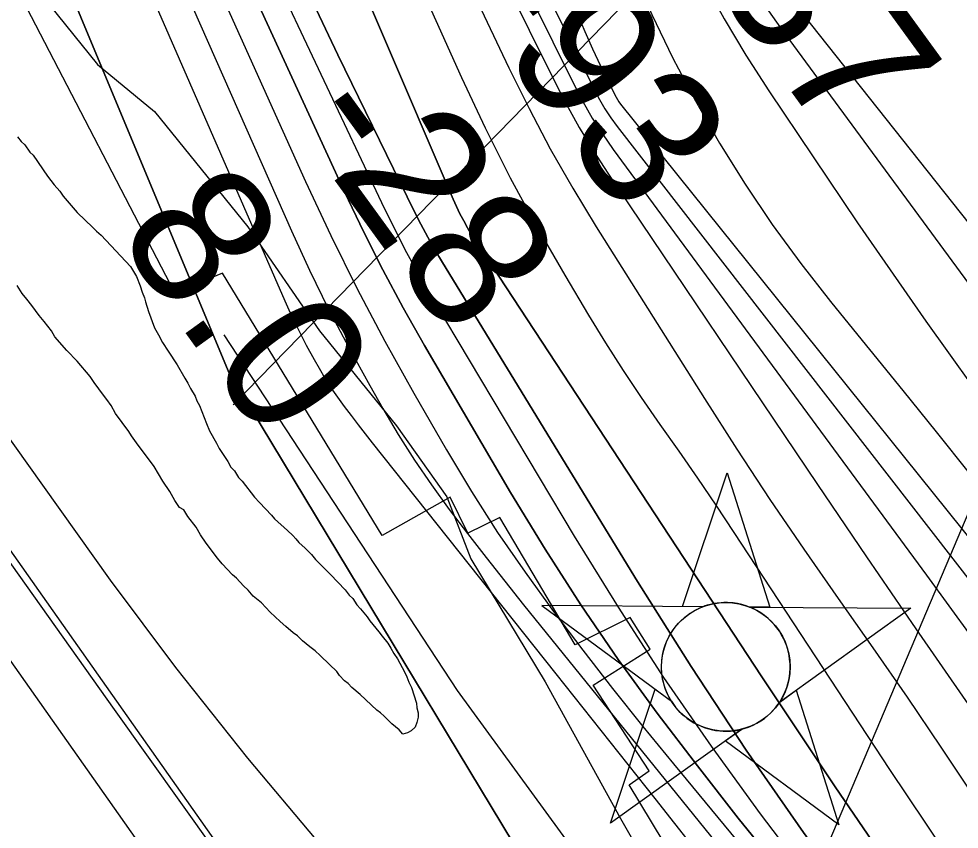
# Model space of a CAD drawing. Extents: x 3651524 to 3689615, y 505651 to 531377.
# Drawn here: x 3658659.9 to 3659106.3, y 516617.6 to 517002.1 of the extents above; entities that cross this region are included whole.
import ezdxf

# ---------------------------------------------------------------- set-up
doc = ezdxf.new("R2010")
doc.units = 0
for name, color, linetype in [('V-CHAN-NAID', 7, 'Continuous'), ('V-FLOD-BASE', 7, 'Continuous'), ('V-LEVE-TOET', 7, 'Continuous'), ('V-RIVR-EDGE', 7, 'Continuous'), ('V-RIVR-RANG', 7, 'Continuous'), ('V-RRAP-FSHR', 7, 'Continuous'), ('V-RRAP-RVMT', 7, 'Continuous'), ('V-SITE-VEGE', 7, 'Continuous'), ('V-SURV-LINE', 7, 'Continuous'), ('V-TOPO-DPTH', 7, 'Continuous'), ('V-TOPO-MAJR', 7, 'Continuous'), ('V-TOPO-MINR', 7, 'Continuous'), ('V-TOPO-WATR', 7, 'Continuous'), ('V-UTIL-LINE', 7, 'Continuous')]:
    doc.layers.add(name, color=color, linetype=linetype)

msp = doc.modelspace()

# ---------------------------------------------------------------- linework, layer by layer
at = {"layer": 'V-CHAN-NAID'}
for points in [[(3658984.653, 516723.146), (3658975.066, 516723.214), (3658996.192, 516786.698), (3659016.416, 516722.921), (3659006.829, 516722.989), (3659005.252, 516723.567), (3659003.157, 516724.187), (3659001.117, 516724.638), (3658999.081, 516724.946), (3658997.914, 516725.06), (3658996.38, 516725.141), (3658994.658, 516725.139), (3658993.288, 516725.069), (3658991.382, 516724.868), (3658990.016, 516724.649), (3658988.232, 516724.265), (3658986.702, 516723.845), (3658985.67, 516723.514)], [(3658984.653, 516723.146), (3658908.162, 516723.688), (3658969.727, 516678.289), (3658968.614, 516680.198), (3658967.804, 516681.826), (3658966.979, 516683.794), (3658966.283, 516685.848), (3658965.918, 516687.171), (3658965.557, 516688.797), (3658965.313, 516690.242), (3658965.125, 516691.84), (3658965.016, 516693.576), (3658965.004, 516695.157), (3658965.111, 516697.231), (3658965.294, 516698.849), (3658965.686, 516701.052), (3658966.167, 516702.975), (3658966.77, 516704.862), (3658967.425, 516706.541), (3658968.152, 516708.129), (3658968.966, 516709.664), (3658970.027, 516711.401), (3658971.058, 516712.871), (3658972.058, 516714.14), (3658973.06, 516715.286), (3658974.369, 516716.623), (3658975.42, 516717.588), (3658977.137, 516718.985), (3658978.349, 516719.855), (3658980.036, 516720.925), (3658981.767, 516721.87), (3658983.213, 516722.554)], [(3659006.829, 516722.989), (3659083.321, 516722.446), (3659021.118, 516677.924), (3659022.029, 516679.413), (3659023.007, 516681.26), (3659023.722, 516682.845), (3659024.461, 516684.8), (3659025.006, 516686.585), (3659025.404, 516688.224), (3659025.765, 516690.234), (3659025.951, 516691.807), (3659026.075, 516694.013), (3659026.045, 516696.075), (3659025.857, 516698.295), (3659025.591, 516700.053), (3659025.1, 516702.285), (3659024.46, 516704.425), (3659023.71, 516706.407), (3659023.062, 516707.85), (3659022.055, 516709.766), (3659020.993, 516711.488), (3659019.779, 516713.19), (3659018.518, 516714.729), (3659017.246, 516716.095), (3659015.614, 516717.627), (3659013.871, 516719.039), (3659012.188, 516720.216), (3659010.301, 516721.348), (3659008.829, 516722.109)], [(3659003.087, 516665.018), (3658940.884, 516620.496), (3658962.01, 516683.979), (3658969.727, 516678.289), (3658970.362, 516677.325), (3658971.745, 516675.466), (3658972.958, 516674.05), (3658974.424, 516672.547), (3658975.813, 516671.296), (3658977.267, 516670.14), (3658978.67, 516669.153), (3658980.348, 516668.117), (3658982.062, 516667.206), (3658983.853, 516666.395), (3658985.299, 516665.839), (3658986.927, 516665.31), (3658989.153, 516664.746), (3658990.685, 516664.459), (3658992.71, 516664.202), (3658994.247, 516664.098), (3658996.108, 516664.076), (3658997.797, 516664.154), (3658999.507, 516664.33), (3659001.409, 516664.641)], [(3659021.118, 516677.924), (3659028.914, 516683.505), (3659049.138, 516619.728), (3658995.29, 516659.438), (3659003.087, 516665.018), (3659004.753, 516665.494), (3659006.365, 516666.054), (3659008.523, 516666.968), (3659010.258, 516667.852), (3659012.124, 516668.966), (3659013.863, 516670.178), (3659015.415, 516671.423), (3659016.702, 516672.591), (3659018.086, 516674.011), (3659019.29, 516675.413), (3659020.409, 516676.885)]]:
    msp.add_lwpolyline(points, close=True, dxfattribs=at)
msp.add_circle((3658995.539, 516694.612), 30.541, dxfattribs=at)
at = {"layer": 'V-FLOD-BASE'}
msp.add_lwpolyline([(3658788.566, 516563.654), (3658752.96, 516607.661), (3658705.319, 516674.328), (3658653.183, 516747.935), (3658610.519, 516807.882), (3658560.221, 516880.029), (3658511.046, 516950.496)], dxfattribs=at)
at = {"layer": 'V-LEVE-TOET'}
for points in [[(3658663.942, 516791.303), (3658611.451, 516864.675), (3658523.631, 516998.69)], [(3658934.669, 516412.044), (3658928.641, 516423.024), (3658916.738, 516441.92), (3658888.619, 516485.008), (3658852.874, 516540.528), (3658828.072, 516576.472), (3658822.926, 516585.311), (3658819.835, 516592.213), (3658817.14, 516596.518), (3658811.678, 516602.545), (3658801.166, 516612.713), (3658768.689, 516651.228), (3658734.462, 516694.257), (3658703.48, 516735.782), (3658663.942, 516791.303)]]:
    msp.add_lwpolyline(points, dxfattribs=at)
at = {"layer": 'V-RIVR-EDGE'}
msp.add_lwpolyline([(3658522.932, 517335.013), (3658533.595, 517277.355), (3658544.884, 517229.902), (3658569.912, 517154.799), (3658593.277, 517135.531), (3658612.384, 517093.461), (3658648.274, 517041.143), (3658697.35, 516980.389), (3658724.31, 516958.11), (3658768.599, 516903.371), (3658802.695, 516854.06), (3658839.204, 516808.945), (3658863.134, 516775.268), (3658874.467, 516745.824), (3658909.742, 516687.505), (3658945.601, 516622.581), (3658996.409, 516533.607), (3659046.047, 516457.243), (3659086.698, 516388.105)], dxfattribs=at)
at = {"layer": 'V-RRAP-FSHR'}
msp.add_lwpolyline([(3658757.203, 516852.217), (3658867.955, 516683.355), (3659048.775, 516435.543)], dxfattribs=at)
at = {"layer": 'V-RRAP-RVMT'}
msp.add_lwpolyline([(3659155.699, 516293.328), (3659039.216, 516470.131), (3659043.698, 516473.638), (3659006.734, 516537.662), (3659009.676, 516539.361), (3658949.689, 516638.612), (3658959.113, 516645.315), (3658932.585, 516685.877), (3658959.676, 516703.026), (3658950.101, 516718.064), (3658923.973, 516705.137), (3658888.314, 516765.416), (3658873.069, 516757.98), (3658864.699, 516775.139), (3658832.481, 516756.999), (3658756.599, 516881.419), (3658734.052, 516872.127), (3658661.724, 517011.375), (3658677.331, 517019.498), (3658600.178, 517132.173), (3658587.834, 517126.983), (3658524.653, 517317.198)], dxfattribs=at)
at = {"layer": 'V-SITE-VEGE'}
for points in [[(3658659.342, 516946.15), (3658661.048, 516943.828), (3658662.774, 516942.259), (3658665.205, 516938.9), (3658666.678, 516937.342), (3658673.477, 516927.532), (3658675.189, 516925.459), (3658676.647, 516923.395), (3658679.34, 516920.282), (3658681.044, 516917.956), (3658687.649, 516910.177), (3658695.034, 516903.136), (3658696.753, 516901.316), (3658698.977, 516899.481), (3658712.967, 516884.659), (3658715.862, 516879.773), (3658717.507, 516875.423), (3658718.431, 516872.361), (3658719.623, 516869.799), (3658720.069, 516867.761), (3658721.453, 516863.167), (3658724.269, 516855.5), (3658726.197, 516852.155), (3658728.116, 516848.559), (3658730.78, 516844.432), (3658735.146, 516837.985), (3658738.757, 516831.559), (3658740.207, 516829.24), (3658741.399, 516826.676), (3658743.572, 516823.072), (3658744.516, 516820.77), (3658745.72, 516818.709), (3658749.011, 516810.016), (3658750.435, 516806.686), (3658753.806, 516800.771), (3658754.996, 516798.209), (3658756.7, 516795.882), (3658759.118, 516792.018), (3658760.56, 516789.448)], [(3658661.5, 516871.724), (3658659.082, 516875.589)], [(3658760.56, 516789.448), (3658762.278, 516787.627), (3658764.214, 516784.537), (3658765.932, 516782.716), (3658771.787, 516775.212), (3658774.241, 516772.611), (3658779.887, 516766.633), (3658781.351, 516764.818), (3658787.518, 516759.33), (3658789.98, 516756.983), (3658791.452, 516755.422), (3658792.918, 516753.61), (3658795.878, 516750.994), (3658798.823, 516747.873), (3658800.781, 516745.543), (3658803.486, 516742.933), (3658805.94, 516740.335), (3658807.912, 516738.508), (3658814.785, 516731.225), (3658816.735, 516728.638), (3658818.459, 516727.074), (3658820.394, 516723.981), (3658822.113, 516722.163), (3658825.289, 516718.278), (3658826.502, 516716.471), (3658830.905, 516711.286), (3658832.361, 516709.219), (3658835.05, 516705.854), (3658836.5, 516703.536), (3658837.944, 516700.968), (3658839.637, 516698.387), (3658843.002, 516692.219), (3658844.202, 516689.909), (3658845.14, 516687.353), (3658846.33, 516684.789), (3658848.647, 516677.385), (3658848.835, 516675.104), (3658849.527, 516672.808), (3658849.47, 516670.787), (3658848.89, 516668.274), (3658848.067, 516666.021), (3658846.246, 516664.303), (3658844.448, 516663.342), (3658842.152, 516662.65), (3658840.44, 516664.722), (3658836.983, 516667.604), (3658833.295, 516671.251), (3658831.568, 516672.818), (3658829.836, 516674.135), (3658821.953, 516681.442), (3658818.002, 516684.844), (3658816.284, 516686.665), (3658814.551, 516687.979), (3658812.098, 516690.58), (3658810.883, 516692.385), (3658807.441, 516695.772), (3658803.009, 516699.948), (3658800.545, 516702.295), (3658798.067, 516704.136), (3658794.608, 516707.022), (3658792.15, 516709.367), (3658790.164, 516710.69), (3658786.713, 516713.823), (3658783.999, 516716.178), (3658779.32, 516720.612), (3658775.148, 516725.034), (3658771.191, 516728.182), (3658768.744, 516731.035), (3658766.528, 516733.122), (3658763.343, 516736.755), (3658761.367, 516738.33), (3658756.458, 516743.529), (3658754.254, 516746.122), (3658748.899, 516753.36), (3658746.226, 516757.231), (3658744.055, 516760.833), (3658740.156, 516766.004), (3658738.222, 516769.097), (3658736.23, 516770.166), (3658734.049, 516773.516), (3658731.646, 516777.887), (3658728.247, 516782.79), (3658724.147, 516789.736), (3658715.866, 516800.853), (3658713.433, 516804.212), (3658712.227, 516806.27), (3658705.897, 516814.798), (3658703.73, 516818.654), (3658701.789, 516821.493), (3658700.076, 516823.565), (3658695.698, 516829.511), (3658693.754, 516832.347), (3658687.641, 516839.607), (3658682.732, 516844.807), (3658677.1, 516851.291), (3658675.41, 516854.123), (3658671.996, 516858.523), (3658669.549, 516861.375), (3658666.141, 516866.026), (3658663.702, 516869.131), (3658661.5, 516871.724)]]:
    msp.add_lwpolyline(points, dxfattribs=at)
at = {"layer": 'V-SURV-LINE'}
for points in [[(3658557.778, 516888.938), (3658874.379, 516439.919)], [(3658849.862, 516422.63), (3658533.261, 516871.649)]]:
    msp.add_lwpolyline(points, dxfattribs=at)
at = {"layer": 'V-TOPO-DPTH'}
for points in [[(3658951.96, 516516.27), (3658759.355, 516835.059), (3658407.919, 517678.212), (3658380.717, 517743.186), (3658354.493, 517808.561), (3658328.92, 517874.203), (3658298.034, 517955.276), (3658288.54, 517980.635), (3658279.241, 518006.063), (3658270.236, 518031.598), (3658261.427, 518057.202), (3658182.126, 518292.069), (3658133.864, 518435.177), (3658085.67, 518578.308), (3658037.579, 518721.473), (3657989.555, 518864.662), (3657890.615, 519160.019)], [(3658596.648, 517545.224), (3658866.145, 516916.609), (3658867.717, 516913.106), (3658869.366, 516909.642), (3658871.13, 516906.234), (3658872.971, 516902.865), (3658874.538, 516900.11), (3658876.867, 516896.247), (3658878.11, 516894.365), (3658880.692, 516890.663), (3658881.978, 516888.808), (3658884.491, 516885.058), (3659012.587, 516689.81), (3659047.459, 516637.613), (3659082.903, 516585.816), (3659119.207, 516534.617), (3659156.084, 516483.817), (3659193.993, 516433.801), (3659232.704, 516384.43)], [(3659232.704, 516384.43), (3659193.993, 516433.801), (3659156.084, 516483.817), (3659119.207, 516534.617), (3659082.903, 516585.816), (3659047.459, 516637.613), (3659012.587, 516689.81), (3658884.491, 516885.058), (3658881.978, 516888.808), (3658880.692, 516890.663), (3658878.11, 516894.365), (3658876.867, 516896.247), (3658874.538, 516900.11), (3658872.971, 516902.865), (3658871.13, 516906.234), (3658869.366, 516909.642), (3658867.717, 516913.106), (3658866.145, 516916.609), (3658596.648, 517545.224)], [(3658672.239, 517413.575), (3658870.075, 516974.325), (3658881.374, 516950.357), (3658893.217, 516926.673), (3658905.874, 516903.413), (3658919.073, 516880.437), (3658930.368, 516861.543), (3658938.485, 516848.329), (3658946.809, 516835.25), (3658955.445, 516822.374), (3658964.288, 516809.634), (3658973.215, 516796.947), (3658982.047, 516784.195), (3658990.737, 516771.345), (3658999.331, 516758.43), (3659073.258, 516645.978), (3659116.077, 516581.931), (3659159.548, 516518.336), (3659203.997, 516455.422), (3659249.099, 516392.961)], [(3658672.239, 517413.575), (3658870.075, 516974.325), (3658881.374, 516950.357), (3658893.217, 516926.673), (3658905.874, 516903.413), (3658919.073, 516880.437), (3658930.368, 516861.543), (3658938.485, 516848.329), (3658946.809, 516835.25), (3658955.445, 516822.374), (3658964.288, 516809.634), (3658973.215, 516796.947), (3658982.047, 516784.195), (3658990.737, 516771.345), (3658999.331, 516758.43), (3659073.258, 516645.978), (3659116.077, 516581.931), (3659159.548, 516518.336), (3659203.997, 516455.422), (3659249.099, 516392.961)], [(3658585.327, 517365.963), (3658629.697, 517262.16), (3658789.362, 516901.546), (3658797.989, 516882.84), (3658806.991, 516864.325), (3658816.555, 516846.093), (3658826.495, 516828.051), (3658832.697, 516817.19), (3658840.047, 516804.872), (3658847.701, 516792.754), (3658855.811, 516780.936), (3658864.227, 516769.32), (3658872.93, 516757.9), (3658881.711, 516746.541), (3658890.611, 516735.275), (3658899.589, 516724.07), (3659568.117, 515898.581)], [(3658585.327, 517365.963), (3658629.697, 517262.16), (3658789.362, 516901.546), (3658797.989, 516882.84), (3658806.991, 516864.325), (3658816.555, 516846.093), (3658826.495, 516828.051), (3658832.697, 516817.19), (3658840.047, 516804.872), (3658847.701, 516792.754), (3658855.811, 516780.936), (3658864.227, 516769.32), (3658872.93, 516757.9), (3658881.711, 516746.541), (3658890.611, 516735.275), (3658899.589, 516724.07), (3659568.117, 515898.581)], [(3659557.315, 515961.937), (3659041.277, 516574.153), (3659021.202, 516598.388), (3659001.408, 516622.848), (3658982.037, 516647.644), (3658962.948, 516672.664), (3658944.515, 516698.148), (3658926.675, 516724.025), (3658909.724, 516750.494), (3658893.365, 516777.356), (3658852.524, 516847.06), (3658842.421, 516864.907), (3658832.679, 516882.943), (3658823.479, 516901.261), (3658814.64, 516919.767), (3658731.92, 517099.817), (3658693.759, 517185.376), (3658656.879, 517271.466), (3658621.922, 517358.356)], [(3659557.315, 515961.937), (3659041.277, 516574.153), (3659021.202, 516598.388), (3659001.408, 516622.848), (3658982.037, 516647.644), (3658962.948, 516672.664), (3658944.515, 516698.148), (3658926.675, 516724.025), (3658909.724, 516750.494), (3658893.365, 516777.356), (3658852.524, 516847.06), (3658842.421, 516864.907), (3658832.679, 516882.943), (3658823.479, 516901.261), (3658814.64, 516919.767), (3658731.92, 517099.817), (3658693.759, 517185.376), (3658656.879, 517271.466), (3658621.922, 517358.356)], [(3658662.015, 517337.627), (3658683.702, 517284.524), (3658705.196, 517231.342), (3658726.561, 517178.108), (3658733.362, 517161.071), (3658751.725, 517116.535), (3658770.747, 517072.292), (3658790.758, 517028.487), (3658811.427, 516984.973), (3658847.65, 516910.878), (3658850.79, 516904.68), (3658854.045, 516898.544), (3658857.473, 516892.504), (3658861.016, 516886.527), (3658953.683, 516735.128), (3658979.101, 516694.841), (3659005.235, 516655.038), (3659032.442, 516615.96), (3659060.364, 516577.366), (3659089.266, 516539.492), (3659118.755, 516502.094), (3659149.128, 516465.408), (3659180.088, 516429.198), (3659588.863, 515962.484)], [(3659588.863, 515962.484), (3659180.088, 516429.198), (3659149.128, 516465.408), (3659118.755, 516502.094), (3659089.266, 516539.492), (3659060.364, 516577.366), (3659032.442, 516615.96), (3659005.235, 516655.038), (3658979.101, 516694.841), (3658953.683, 516735.128), (3658861.016, 516886.527), (3658857.473, 516892.504), (3658854.045, 516898.544), (3658850.79, 516904.68), (3658847.65, 516910.878), (3658811.427, 516984.973), (3658790.758, 517028.487), (3658770.747, 517072.292), (3658751.725, 517116.535), (3658733.362, 517161.071), (3658726.561, 517178.108), (3658705.196, 517231.342), (3658683.702, 517284.524), (3658662.015, 517337.627)]]:
    msp.add_lwpolyline(points, dxfattribs=at)
at = {"layer": 'V-TOPO-MAJR'}
for points in [[(3658719.515, 517345.033), (3658747.285, 517285.135), (3658892.582, 516978.856), (3658902.167, 516959.55), (3658912.203, 516940.492), (3658922.915, 516921.805), (3658934.077, 516903.365), (3658985.361, 516821.969), (3659000.785, 516797.933), (3659016.472, 516774.074), (3659032.553, 516750.478), (3659048.897, 516727.058), (3659065.314, 516703.686), (3659081.566, 516680.2), (3659097.57, 516656.544), (3659113.408, 516632.775), (3659157.833, 516565.336), (3659196.155, 516508.036), (3659235.003, 516451.101), (3659274.641, 516394.713)], [(3658825.019, 517331.551), (3658838.785, 517295.742), (3658853.038, 517260.124), (3658867.616, 517224.634), (3658951.134, 517025.169), (3658960.467, 517004.147), (3658970.383, 516983.418), (3658981.171, 516963.129), (3658992.541, 516943.135), (3659004.765, 516923.653), (3659017.541, 516904.557), (3659031.143, 516886.042), (3659045.297, 516867.914), (3659047.935, 516864.684), (3659063.789, 516845.204), (3659079.596, 516825.687), (3659095.334, 516806.114), (3659111.026, 516786.503), (3659260.181, 516599.425), (3659314.666, 516529.647), (3659368.191, 516459.155), (3659420.277, 516387.593)]]:
    msp.add_lwpolyline(points, dxfattribs=at)
at = {"layer": 'V-TOPO-MINR'}
for points in [[(3657890.615, 519160.019), (3657989.555, 518864.662), (3658037.579, 518721.473), (3658085.67, 518578.308), (3658133.864, 518435.177), (3658182.126, 518292.069), (3658261.427, 518057.202), (3658270.236, 518031.598), (3658279.241, 518006.063), (3658288.54, 517980.635), (3658298.034, 517955.276), (3658328.92, 517874.203), (3658354.493, 517808.561), (3658380.717, 517743.186), (3658407.919, 517678.212), (3658759.355, 516835.059), (3658951.96, 516516.27)], [(3658596.648, 517545.224), (3658866.145, 516916.609), (3658867.717, 516913.106), (3658869.366, 516909.642), (3658871.13, 516906.234), (3658872.971, 516902.865), (3658874.538, 516900.11), (3658876.867, 516896.247), (3658878.11, 516894.365), (3658880.692, 516890.663), (3658881.978, 516888.808), (3658884.491, 516885.058), (3659012.587, 516689.81), (3659047.459, 516637.613), (3659082.903, 516585.816), (3659119.207, 516534.617), (3659156.084, 516483.817), (3659193.993, 516433.801), (3659232.704, 516384.43)], [(3658672.239, 517413.575), (3658870.075, 516974.325), (3658881.374, 516950.357), (3658893.217, 516926.673), (3658905.874, 516903.413), (3658919.073, 516880.437), (3658930.368, 516861.543), (3658938.485, 516848.329), (3658946.809, 516835.25), (3658955.445, 516822.374), (3658964.288, 516809.634), (3658973.215, 516796.947), (3658982.047, 516784.195), (3658990.737, 516771.345), (3658999.331, 516758.43), (3659073.258, 516645.978), (3659116.077, 516581.931), (3659159.548, 516518.336), (3659203.997, 516455.422), (3659249.099, 516392.961)], [(3658599.791, 517370.966), (3658640.128, 517274.304), (3658681.997, 517178.26), (3658796.008, 516924.945), (3658807.993, 516899.358), (3658820.486, 516874.031), (3658833.739, 516849.093), (3658847.499, 516824.415), (3658863.032, 516797.523), (3658874.898, 516777.814), (3658887.227, 516758.412), (3658900.252, 516739.469), (3658913.74, 516720.833), (3658927.701, 516702.525), (3658941.829, 516684.349), (3658956.207, 516666.37), (3658970.75, 516648.522), (3659549.511, 515948.184)], [(3658725.707, 517368.117), (3658755.869, 517298.379), (3658787.71, 517229.391), (3658820.67, 517160.903), (3658913.864, 516973.104), (3658919.782, 516961.749), (3658925.992, 516950.563), (3658932.639, 516939.632), (3658939.578, 516928.87), (3659039.076, 516781.072), (3659062.326, 516746.802), (3659085.738, 516712.646), (3659109.396, 516678.658), (3659133.217, 516644.783), (3659156.991, 516610.877), (3659180.539, 516576.816), (3659203.748, 516542.524), (3659226.731, 516508.076), (3659244.941, 516480.487), (3659277.146, 516432.327), (3659309.733, 516384.43)], [(3658621.922, 517358.356), (3658656.879, 517271.466), (3658693.759, 517185.376), (3658731.92, 517099.817), (3658814.64, 516919.767), (3658823.479, 516901.261), (3658832.679, 516882.943), (3658842.421, 516864.907), (3658852.524, 516847.06), (3658893.365, 516777.356), (3658909.724, 516750.494), (3658926.675, 516724.025), (3658944.515, 516698.148), (3658962.948, 516672.664), (3658982.037, 516647.644), (3659001.408, 516622.848), (3659021.202, 516598.388), (3659041.277, 516574.153), (3659557.315, 515961.937)], [(3658575.672, 517350.218), (3658786.21, 516868.293), (3658789.439, 516861.202), (3658792.811, 516854.184), (3658796.398, 516847.273), (3658800.129, 516840.433), (3658802.442, 516836.345), (3658805.214, 516831.662), (3658808.106, 516827.059), (3658811.177, 516822.573), (3658814.368, 516818.166), (3658817.666, 516813.83), (3658820.985, 516809.512), (3658824.338, 516805.219), (3658827.712, 516800.943), (3658914.916, 516691.322), (3658961.797, 516632.161), (3659008.529, 516572.883), (3659055.038, 516513.429), (3659101.398, 516453.858), (3659543.399, 515883.69)], [(3658662.015, 517337.627), (3658683.702, 517284.524), (3658705.196, 517231.342), (3658726.561, 517178.108), (3658733.362, 517161.071), (3658751.725, 517116.535), (3658770.747, 517072.292), (3658790.758, 517028.487), (3658811.427, 516984.973), (3658847.65, 516910.878), (3658850.79, 516904.68), (3658854.045, 516898.544), (3658857.473, 516892.504), (3658861.016, 516886.527), (3658953.683, 516735.128), (3658979.101, 516694.841), (3659005.235, 516655.038), (3659032.442, 516615.96), (3659060.364, 516577.366), (3659089.266, 516539.492), (3659118.755, 516502.094), (3659149.128, 516465.408), (3659180.088, 516429.198), (3659588.863, 515962.484)], [(3658781.303, 517327.46), (3658845.802, 517160.666), (3658859.577, 517126.403), (3658873.949, 517092.403), (3658889.218, 517058.795), (3658905.085, 517025.45), (3658933.184, 516968.361), (3658935.583, 516963.84), (3658938.157, 516959.429), (3658940.995, 516955.182), (3658944.009, 516951.045), (3659142.803, 516694.913), (3659183.222, 516642.09), (3659223.151, 516588.903), (3659262.344, 516535.173), (3659301.046, 516481.079), (3659336.726, 516430.478), (3659357.082, 516401.318)], [(3658850.955, 517328.563), (3658859.836, 517301.987), (3658869.153, 517275.551), (3658879.154, 517249.369), (3658889.626, 517223.385), (3658900.808, 517197.698), (3658912.462, 517172.209), (3658976.113, 517037.898), (3658985.155, 517019.878), (3658994.723, 517002.157), (3659005.078, 516984.885), (3659015.958, 516967.911), (3659058.089, 516905.337), (3659090.429, 516858.585), (3659123.537, 516812.398), (3659157.797, 516767.059), (3659192.824, 516722.285), (3659228.303, 516677.837), (3659263.613, 516633.256), (3659298.672, 516588.477), (3659333.562, 516543.565), (3659359.262, 516510.291), (3659406.263, 516448.201), (3659452.45, 516385.522)], [(3658805.081, 517321.943), (3658822.268, 517276.252), (3658921.856, 517012.628), (3658925.139, 517004.294), (3658928.576, 516996.027), (3658932.244, 516987.861), (3658936.067, 516979.76), (3658942.812, 516965.973), (3658944.787, 516962.68), (3658945.558, 516961.653), (3659195.14, 516651.33), (3659243.913, 516589.475), (3659291.876, 516527.01), (3659338.624, 516463.63), (3659384.563, 516399.642)], [(3658655.64, 517315.223), (3658684.284, 517243.368), (3658713.956, 517171.954), (3658745.172, 517101.2), (3658777.416, 517030.887), (3658832.086, 516915.008), (3658837.939, 516903.057), (3658844.021, 516891.228), (3658850.445, 516879.581), (3658857.098, 516868.056), (3658923.622, 516756.611), (3658944.483, 516722.865), (3658966.027, 516689.575), (3658988.593, 516656.97), (3659011.842, 516624.821), (3659035.92, 516593.27), (3659060.422, 516562.058), (3659085.557, 516531.355), (3659111.116, 516500.99), (3659574.163, 515962.172)], [(3658765.21, 517316.09), (3658790.288, 517254.681), (3658816.385, 517193.725), (3658844.013, 517133.446), (3658872.66, 517073.62), (3658923.532, 516970.737), (3658927.712, 516962.814), (3658932.16, 516955.055), (3658937.01, 516947.54), (3658942.127, 516940.187), (3659090.77, 516738.179), (3659122.687, 516694.543), (3659154.437, 516650.785), (3659185.936, 516606.847), (3659217.268, 516562.789), (3659225.527, 516551.106), (3659252.424, 516512.675), (3659279.08, 516474.079), (3659305.376, 516435.237), (3659331.43, 516396.23)], [(3659024.069, 517014.584), (3659202.411, 516789.788), (3659267.331, 516707.667), (3659332.061, 516625.397), (3659396.506, 516542.904), (3659460.762, 516460.262), (3659560.278, 516331.812)], [(3659015.779, 517005.981), (3659021.471, 516997.852), (3659128.745, 516852.036), (3659178.245, 516785.458), (3659228.187, 516719.218), (3659278.796, 516653.485), (3659329.847, 516588.089), (3659373.04, 516533.332), (3659402.703, 516495.472), (3659432.2, 516457.485), (3659461.448, 516419.304)]]:
    msp.add_lwpolyline(points, dxfattribs=at)
at = {"layer": 'V-TOPO-WATR'}
msp.add_lwpolyline([(3658585.327, 517365.963), (3658629.697, 517262.16), (3658789.362, 516901.546), (3658797.989, 516882.84), (3658806.991, 516864.325), (3658816.555, 516846.093), (3658826.495, 516828.051), (3658832.697, 516817.19), (3658840.047, 516804.872), (3658847.701, 516792.754), (3658855.811, 516780.936), (3658864.227, 516769.32), (3658872.93, 516757.9), (3658881.711, 516746.541), (3658890.611, 516735.275), (3658899.589, 516724.07), (3659568.117, 515898.581)], dxfattribs=at)
at = {"layer": 'V-UTIL-LINE'}
for p, q in [((3660309.809, 519601.102), (3658980.81, 516461.163)), ((3658761.746, 516818.972), (3660470.456, 518571.494))]:
    msp.add_line(p, q, dxfattribs=at)

# ---------------------------------------------------------------- texts
at = {"layer": 'V-RIVR-RANG'}
for s, rotation, p in [('-137', 306.0405, (3658941.124, 517084.935)), ('-93', 306.0405, (3658870.983, 517011.368)), ('-28', 306.0405, (3658789.668, 516953.16)), ('8.0', 305.75833, (3658705.193, 516900.032))]:
    msp.add_text(s, height=67, rotation=rotation, dxfattribs=at).set_placement(p)

doc.saveas('drawing.dxf')
